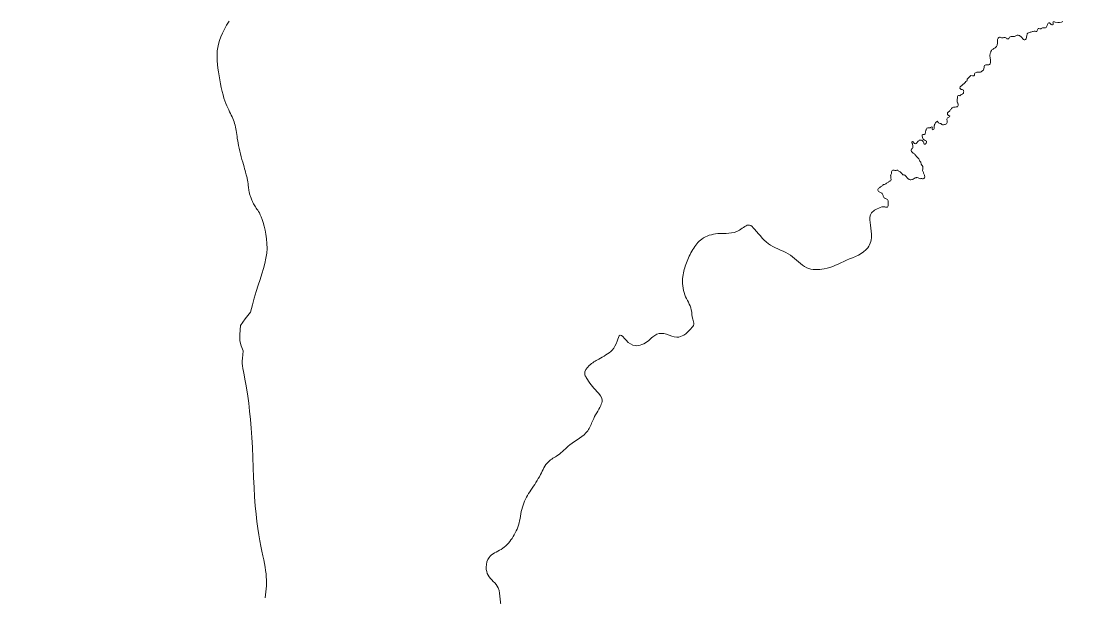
# Model space of a CAD drawing. Extents: x -1643653 to 4543381, y 1624270 to 13878484.
# Drawn here: x 604888 to 606613, y 8910238 to 8911165 of the extents above; entities that cross this region are included whole.
import ezdxf

# ---------------------------------------------------------------- set-up
doc = ezdxf.new("R2010")
doc.units = 0
doc.header["$LTSCALE"] = 160
doc.layers.add('6', color=7, linetype='Continuous', lineweight=13)
doc.layers.add('60', color=7, linetype='Continuous', lineweight=13)

msp = doc.modelspace()

# ---------------------------------------------------------------- linework, layer by layer
at = {"layer": '6'}
for points in [[(605253.1, 8910905.3), (605252.9, 8910906.7), (605252.6, 8910908.2), (605252.3, 8910909.6), (605252, 8910911.1), (605251.7, 8910912.7), (605251.3, 8910914.2), (605251, 8910915.9), (605250.5, 8910917.7), (605250, 8910919.6), (605249.4, 8910921.8), (605248.7, 8910924.3), (605247.9, 8910927.2), (605247, 8910930.4), (605245.9, 8910934.1), (605244.8, 8910938.1), (605243.6, 8910942.3), (605242.4, 8910946.8), (605241.2, 8910951.3), (605240.1, 8910955.9), (605239, 8910960.3), (605238.1, 8910964.6), (605237.3, 8910968.7), (605236.7, 8910972.4), (605236.1, 8910976), (605235.6, 8910979.4), (605235.2, 8910982.6), (605234.7, 8910985.8), (605234.3, 8910988.8), (605233.7, 8910991.7), (605233.1, 8910994.6), (605232.4, 8910997.4), (605231.6, 8911000.2), (605230.8, 8911003), (605229.8, 8911005.8), (605228.7, 8911008.5), (605227.6, 8911011.2), (605226.3, 8911013.9), (605225, 8911016.6), (605223.6, 8911019.3), (605222.2, 8911022.2), (605220.7, 8911025.3), (605219.1, 8911028.6), (605217.6, 8911032.4), (605216.1, 8911036.5), (605214.6, 8911041.2), (605213.1, 8911046.4), (605211.6, 8911052), (605210.3, 8911058.1), (605209, 8911064.3), (605207.8, 8911070.7), (605206.7, 8911077.2), (605205.7, 8911083.5), (605204.8, 8911089.6), (605204.2, 8911095.5), (605203.7, 8911101.1), (605203.4, 8911106.5), (605203.4, 8911111.9), (605203.8, 8911117.2), (605204.5, 8911122.6), (605205.7, 8911128.1), (605207.3, 8911133.9), (605209.4, 8911139.8), (605212.1, 8911146), (605215.2, 8911152.3), (605218.9, 8911158.7), (605223, 8911165.1)], [(606523.3, 8911148.5), (606522.7, 8911148.7), (606521.7, 8911148.7), (606520.5, 8911148.8), (606519.2, 8911148.8), (606517.7, 8911148.5), (606516.5, 8911148.2), (606515.2, 8911147.9), (606513.8, 8911147.5), (606512.5, 8911147.3), (606510.9, 8911147.1), (606509.9, 8911146.5), (606508.9, 8911146)], [(606546.4, 8911159.8), (606543.8, 8911162.4), (606542.8, 8911162.4), (606541.9, 8911161.8), (606541.2, 8911160.9), (606540.7, 8911159.7), (606540.1, 8911158.3), (606539.5, 8911157.1), (606538.9, 8911156.1), (606538.3, 8911155.1), (606537.3, 8911154.6), (606536.2, 8911154.3), (606535.1, 8911154.3), (606533.9, 8911154.5), (606532.7, 8911154.2), (606531.5, 8911153.9), (606530.6, 8911153.4), (606529.6, 8911152.9), (606528.4, 8911153), (606526.9, 8911153.1), (606525.7, 8911153.1), (606524.9, 8911152.1), (606524.6, 8911151.1), (606524.2, 8911150), (606523.3, 8911148.5)], [(606565.2, 8911164.3), (606562.9, 8911163.6), (606560, 8911163.1), (606557, 8911163.1), (606553.2, 8911163.7), (606551.7, 8911163.8), (606550.6, 8911164.1), (606549.5, 8911164.1), (606549.3, 8911163), (606549.5, 8911161.9), (606549.8, 8911160.5), (606549.8, 8911159.5), (606548.8, 8911159), (606547.4, 8911159.4), (606546.4, 8911159.8)], [(606478.6, 8911137.2), (606477.8, 8911136.5), (606476.1, 8911136.5), (606475.1, 8911136.8), (606474.5, 8911137.8), (606473.7, 8911138.5), (606472.7, 8911138.6), (606471.6, 8911138.6), (606470.5, 8911138.6), (606469.2, 8911138.5), (606468, 8911138.5), (606466.6, 8911138.5), (606465.3, 8911138.7), (606464.4, 8911139.4), (606463.2, 8911139.2), (606462.2, 8911138.7), (606461.1, 8911137.9), (606460.5, 8911136.9), (606460.3, 8911135.8), (606460.2, 8911134.3), (606460.2, 8911133.3), (606460.2, 8911132.3), (606460.2, 8911130.9), (606460, 8911129.1), (606459.7, 8911127.6), (606459.3, 8911126.6), (606458.8, 8911125.3), (606458.3, 8911124.3), (606457.3, 8911123.3), (606456.2, 8911122.4), (606455, 8911121.5), (606454.1, 8911120.8), (606453, 8911120), (606452.1, 8911119.6), (606451.2, 8911118.8), (606450.6, 8911117.9), (606449.6, 8911116.1), (606449.4, 8911115.1), (606448.8, 8911114), (606448.5, 8911112.9), (606448.2, 8911111.8), (606448, 8911110.6), (606448, 8911109.3), (606448, 8911108.2), (606448.1, 8911107.1), (606448.3, 8911106.1), (606448.3, 8911105), (606448.6, 8911103.6), (606448.8, 8911102.4), (606448.9, 8911101.3), (606449, 8911100.2), (606448.8, 8911098.2), (606448.5, 8911097.1), (606448.1, 8911096.2), (606447.3, 8911095.5), (606446.3, 8911095), (606445, 8911094.6), (606443.6, 8911094.6), (606442.6, 8911094.8), (606441.5, 8911094.7), (606440.2, 8911094.2), (606439.2, 8911093.5), (606438.7, 8911092), (606438.8, 8911090.9), (606437.7, 8911086.4)], [(606508.9, 8911146), (606508.1, 8911144.9), (606507.6, 8911143.8), (606507.5, 8911142.6), (606507.3, 8911141.4), (606507, 8911140), (606506.6, 8911138.6), (606506.5, 8911137.4), (606506.1, 8911136.5), (606505.4, 8911135.7), (606504.3, 8911135.2), (606503.2, 8911135.2), (606502.1, 8911135.5), (606501.2, 8911136.2), (606500.5, 8911137.1), (606499.8, 8911138), (606499.2, 8911138.8), (606498.4, 8911139.7), (606497.5, 8911140.6), (606496.6, 8911141.2), (606495.4, 8911141.8), (606494.2, 8911142), (606493.2, 8911142.4), (606492, 8911142.4), (606490.8, 8911142.2), (606489.6, 8911141.5), (606488.7, 8911140.8), (606487.7, 8911140.3), (606486.6, 8911140.3), (606485.3, 8911140.4), (606484.1, 8911140.4), (606482.9, 8911140.6), (606481.9, 8911140.4), (606480.5, 8911139.9), (606479.6, 8911139.4), (606479.1, 8911138.4), (606478.6, 8911137.2)], [(606437.7, 8911086.4), (606436.7, 8911085.7), (606435.7, 8911085.1), (606434.8, 8911084.3), (606433.9, 8911083.7), (606432.6, 8911083.1), (606431.2, 8911083), (606429.6, 8911082.8), (606428.4, 8911082.8), (606427, 8911082.7), (606425.5, 8911082.4), (606424.5, 8911082.1), (606423.5, 8911081.4), (606423.2, 8911080.4), (606423.1, 8911079.4), (606422.8, 8911078.2), (606422.1, 8911077.2), (606419.9, 8911077.3), (606417.2, 8911077.7), (606411.5, 8911071.7), (606411.2, 8911070.5), (606411.4, 8911069.6), (606410.7, 8911068.7), (606409.7, 8911068.2), (606408.6, 8911067.8), (606408.5, 8911066.7), (606406.7, 8911065.4)], [(606406.7, 8911065.4), (606400.1, 8911059.2), (606399.5, 8911057.2), (606401.8, 8911055), (606403.3, 8911054.8), (606404.4, 8911054.7), (606405.1, 8911053.8), (606405.4, 8911052.8), (606405.7, 8911051.6), (606405.6, 8911050.5), (606405.4, 8911049.3), (606404.8, 8911048.4), (606404, 8911047.8), (606403.2, 8911047.2), (606402, 8911046.9), (606400.9, 8911046.2), (606400.1, 8911045.6), (606399.2, 8911044.9), (606398.2, 8911045.1), (606397.2, 8911045.3), (606396.2, 8911044.6), (606395.7, 8911043.7), (606395.6, 8911042.5), (606395.5, 8911041.2), (606395.2, 8911039.7), (606395, 8911038.4), (606395, 8911036.9), (606394.9, 8911035.7), (606394.9, 8911034.7), (606395.6, 8911033.7), (606396.1, 8911032.9), (606396.5, 8911031.8), (606396.5, 8911030.7), (606396.5, 8911029.3), (606396.2, 8911028.2), (606395.5, 8911027.3), (606394.5, 8911027.1), (606393.4, 8911026.9), (606391.9, 8911026.7), (606390.8, 8911026.6), (606389.3, 8911026.3), (606388.2, 8911026), (606387.2, 8911025.3), (606386, 8911024.6), (606385.3, 8911023.6), (606384.6, 8911022.6), (606384, 8911021.7), (606383.1, 8911020.5), (606382.2, 8911019.8), (606381.2, 8911019.2), (606380.4, 8911018.4), (606379.8, 8911017.3), (606379.6, 8911015.9), (606379.7, 8911014.8), (606380.4, 8911013.5), (606381.4, 8911012.9), (606382.6, 8911012.8), (606383.2, 8911011.9), (606382.6, 8911011.1), (606381.8, 8911010.5), (606380.7, 8911010.1), (606379.8, 8911009.4), (606379, 8911008.5), (606378.7, 8911007.3), (606378.6, 8911006.1)], [(606362.9, 8911004), (606362.1, 8911003.6), (606361.2, 8911002.6), (606360, 8911001.3), (606359.6, 8911000.4), (606359.2, 8910999.4), (606358.7, 8910998.4), (606358.5, 8910997.2), (606358.3, 8910997.1), (606358.2, 8910994.1), (606358.2, 8910993.1), (606358.2, 8910992.1), (606357.6, 8910990.9), (606356.7, 8910990.4), (606355.6, 8910990.1), (606355, 8910991), (606354.8, 8910992), (606355.1, 8910993.1), (606355.2, 8910994.1), (606354.4, 8910994.9), (606353.3, 8910994.4), (606352.4, 8910993.8), (606351.6, 8910993.3)], [(606378.6, 8911006.1), (606378.8, 8911005.1), (606378.9, 8911004), (606378.9, 8911002.7), (606378.9, 8911001.7), (606378.6, 8911000.7), (606377.8, 8910999.9), (606376.9, 8910999.2), (606375.8, 8910998.8), (606374.6, 8910998.6), (606373.3, 8910998.2), (606371.7, 8910998.3), (606370.7, 8910998.6), (606369.8, 8910999.2), (606368.9, 8911000.1), (606367.9, 8911000.5), (606366.2, 8911000.7), (606365.2, 8911001.4), (606364.5, 8911002.1), (606363.9, 8911003), (606362.8, 8911004)], [(606344.2, 8910987.3), (606343.6, 8910982.9), (606342.5, 8910982.4), (606341.4, 8910982.5), (606341.1, 8910982.7), (606339.8, 8910982.6), (606338.8, 8910982.2), (606338.6, 8910981), (606338.6, 8910979.6)], [(606338.6, 8910979.6), (606339.9, 8910976.1), (606340.4, 8910975.1), (606341.2, 8910974.3), (606342.1, 8910973.8), (606343.8, 8910973.1), (606344.7, 8910972.6), (606345.6, 8910972), (606345.7, 8910970.9), (606345.7, 8910969.8), (606345.4, 8910968.8), (606344.9, 8910967.8)], [(606346.5, 8910992.8), (606346.4, 8910992.2), (606346, 8910991.2), (606345.3, 8910990.2), (606344.8, 8910989.3), (606344.8, 8910988.2), (606344.2, 8910987.3)], [(606351.6, 8910993.3), (606350.5, 8910993.2), (606349.3, 8910993.2), (606348.1, 8910993.2), (606346.5, 8910992.8)], [(606344.9, 8910967.8), (606344.4, 8910966.9), (606343, 8910966.8), (606342, 8910967.2), (606341.6, 8910968.1), (606341.4, 8910969.1), (606340.8, 8910970.2), (606340.4, 8910971.3), (606339.4, 8910972.5), (606338.6, 8910973.1), (606337.6, 8910973.5), (606336.6, 8910973.6), (606335.3, 8910973.4), (606334.2, 8910973.2), (606333.4, 8910972.5), (606332.3, 8910971.8), (606331.4, 8910970.7), (606330.7, 8910969.7), (606329.9, 8910968.8), (606329.2, 8910968), (606328.2, 8910967.7), (606327.2, 8910967.8), (606326.2, 8910968.2), (606325.5, 8910969.1), (606324.8, 8910970), (606324.2, 8910970.8), (606323.2, 8910971.3), (606322.2, 8910970.4), (606322.4, 8910969.3), (606322.7, 8910968.3), (606323.1, 8910967.3), (606323.2, 8910966.2), (606323.5, 8910964.8), (606323.6, 8910963.8), (606323.6, 8910962.5), (606323.5, 8910961.2), (606323.2, 8910960.2), (606322.3, 8910959.5), (606321.4, 8910958.8), (606320.9, 8910957.9), (606321, 8910956.3), (606321.5, 8910955.1), (606322.3, 8910954.4), (606323.3, 8910953.5), (606324.3, 8910952.7), (606325.3, 8910952.1), (606326.3, 8910951.4), (606327, 8910950.5), (606327.8, 8910949.5), (606328.5, 8910948.6), (606329.2, 8910947.6), (606330.1, 8910946.8), (606330.8, 8910945.8), (606331.7, 8910944.9), (606332.6, 8910944.2), (606333.6, 8910943.2), (606334.1, 8910942.3), (606334.5, 8910941.2), (606335.1, 8910939.8), (606335.8, 8910938.8), (606336.4, 8910937.9), (606336.7, 8910936.9), (606337, 8910935.9), (606337.3, 8910934.8), (606340, 8910930.9)], [(606307.7, 8910917.6), (606306, 8910919.6), (606304.8, 8910920.7), (606304.1, 8910921.6), (606303.2, 8910922.2), (606302.2, 8910922.8), (606301, 8910923.4), (606300.2, 8910924.1), (606299.4, 8910925), (606298.1, 8910925), (606297.1, 8910924.8), (606296.1, 8910924.5), (606294.9, 8910924.5), (606293.9, 8910924.9), (606292.8, 8910925.1), (606291.4, 8910925.2), (606290.3, 8910924.8), (606289.5, 8910922.6), (606289.3, 8910921), (606289.2, 8910919.9), (606288.7, 8910918.8), (606288.2, 8910917.7), (606287.9, 8910916.7), (606288.1, 8910915.7), (606288.2, 8910914.5), (606288.5, 8910912.9), (606288.6, 8910911.8), (606288.7, 8910910.6), (606288.7, 8910909.6), (606288.2, 8910908.7), (606287.4, 8910908.1), (606286.5, 8910907.5), (606285.5, 8910907), (606284.6, 8910906.1), (606283.8, 8910905.4), (606282.6, 8910904.7), (606281.3, 8910904), (606280.3, 8910903.3), (606279, 8910902.7), (606278, 8910902.2), (606276.8, 8910901.8), (606275.5, 8910900.9), (606274.6, 8910900.2), (606273.8, 8910899.5), (606272.9, 8910898.8), (606271.5, 8910898), (606270.5, 8910897.3), (606269.6, 8910896.6), (606268.9, 8910895.6), (606268, 8910894.8), (606267.5, 8910893.9), (606267.5, 8910892.9), (606267.8, 8910891.9), (606268.6, 8910890.9), (606269.6, 8910890.3), (606270.6, 8910889.9), (606271.7, 8910889.3), (606272.8, 8910888.7), (606273.7, 8910888.1), (606274.4, 8910887.3), (606274.9, 8910886.4), (606275.2, 8910885.4), (606275.8, 8910884.5), (606276.1, 8910883.4), (606276.6, 8910882.3)], [(606340, 8910930.9), (606340, 8910929.5), (606339.8, 8910928.3), (606339.8, 8910927.2), (606339.5, 8910924.4), (606339.8, 8910923.4), (606340.4, 8910922.3), (606340.9, 8910921.3), (606341.2, 8910920), (606341.6, 8910919), (606342.1, 8910917.9), (606342.4, 8910916.9), (606342.8, 8910915.9), (606343, 8910914.7), (606343, 8910913.7), (606342.7, 8910912.5), (606341.6, 8910911.6), (606340.4, 8910911.3), (606339.3, 8910911.3), (606338.2, 8910911.6), (606336.7, 8910911.4), (606335.5, 8910911.3), (606334.4, 8910911.8), (606333.5, 8910912.3), (606332.4, 8910912.9), (606330.9, 8910913.5), (606329.8, 8910913.3), (606328.9, 8910913), (606327.7, 8910912.6), (606326.7, 8910912.3), (606325.8, 8910911.7), (606324.5, 8910910.6), (606323.4, 8910909.9), (606321.9, 8910909.8), (606320.7, 8910909.6), (606319.5, 8910909.5), (606318.1, 8910909.9), (606317.1, 8910910.4), (606316.1, 8910911.3), (606315.1, 8910912.3), (606314.1, 8910913.3), (606313.5, 8910914.2), (606312.7, 8910915.3), (606311.9, 8910916.2), (606311, 8910917), (606309.9, 8910917.3), (606307.7, 8910917.6)], [(605277.8, 8910840.6), (605276.1, 8910845.6), (605274.5, 8910849.8), (605273, 8910853.3), (605271.6, 8910856.2), (605270.2, 8910858.6), (605268.9, 8910860.6), (605267.7, 8910862.4), (605266.5, 8910864.1), (605265.4, 8910865.8), (605264.3, 8910867.5), (605263.2, 8910869.2), (605262.3, 8910871.1), (605261.3, 8910872.9), (605260.5, 8910874.7), (605259.7, 8910876.5), (605258.9, 8910878.2), (605258.2, 8910879.9), (605257.6, 8910881.4), (605257.1, 8910882.9), (605256.6, 8910884.3), (605256.2, 8910885.6), (605255.8, 8910886.9), (605255.5, 8910888.2), (605255.2, 8910889.4), (605255, 8910890.7), (605254.8, 8910891.9), (605254.6, 8910893.2), (605254.4, 8910894.5), (605254.3, 8910895.8), (605254.1, 8910897.1), (605254, 8910898.4), (605253.8, 8910899.8), (605253.7, 8910901.1), (605253.5, 8910902.5), (605253.3, 8910903.9), (605253.1, 8910905.3)], [(605277.8, 8910840.6), (605276.1, 8910845.6), (605274.5, 8910849.8), (605273, 8910853.3), (605271.6, 8910856.2), (605270.2, 8910858.6), (605268.9, 8910860.6), (605267.7, 8910862.4), (605266.5, 8910864.1), (605265.4, 8910865.8), (605264.3, 8910867.5), (605263.2, 8910869.2), (605262.3, 8910871.1), (605261.3, 8910872.9), (605260.5, 8910874.7), (605259.7, 8910876.5), (605258.9, 8910878.2), (605258.2, 8910879.9), (605257.6, 8910881.4), (605257.1, 8910882.9), (605256.6, 8910884.3), (605256.2, 8910885.6), (605255.8, 8910886.9), (605255.5, 8910888.2), (605255.2, 8910889.4), (605255, 8910890.7), (605254.8, 8910891.9), (605254.6, 8910893.2), (605254.4, 8910894.5), (605254.3, 8910895.8), (605254.1, 8910897.1), (605254, 8910898.4), (605253.8, 8910899.8), (605253.7, 8910901.1), (605253.5, 8910902.5), (605253.3, 8910903.9), (605253.1, 8910905.3)], [(606276.6, 8910882.3), (606277.2, 8910881.1), (606278, 8910880.4), (606278.9, 8910879.7), (606279.9, 8910879.3), (606280.8, 8910878.8), (606281.9, 8910878.2), (606282.8, 8910877.7), (606283.5, 8910876.7), (606283.8, 8910875.7), (606283.8, 8910874.7), (606283.8, 8910873.7), (606283.8, 8910872.4), (606283.9, 8910870.9), (606283.9, 8910869.6), (606283.9, 8910868.5), (606283.8, 8910867.5), (606283.6, 8910866.3), (606282.8, 8910865.6), (606281.8, 8910865.5), (606280.7, 8910865.6), (606279.7, 8910865.6), (606278.7, 8910865.9), (606277.6, 8910865.9), (606273.8, 8910865.9)], [(605283, 8910255.7), (605283.1, 8910260.6), (605283, 8910265.4), (605282.8, 8910270.2), (605282.3, 8910275.1), (605281.7, 8910280.2), (605280.8, 8910285.6), (605279.8, 8910291.3), (605278.6, 8910297.4), (605277.3, 8910304.1), (605275.8, 8910311.3), (605274.2, 8910319.3), (605272.5, 8910327.9), (605270.9, 8910337.4), (605269.2, 8910347.7), (605267.7, 8910359), (605266.3, 8910371.2), (605265, 8910384.5), (605264, 8910398.8), (605263.2, 8910414), (605262.4, 8910429.8), (605261.8, 8910446), (605261.1, 8910462.3), (605260.4, 8910478.4), (605259.5, 8910494.2), (605258.5, 8910509.4), (605257.3, 8910523.7), (605255.9, 8910537.1), (605254.4, 8910549.5), (605252.8, 8910560.9), (605251.2, 8910571.3), (605249.7, 8910580.5), (605248.2, 8910588.5), (605246.9, 8910595.3), (605245.8, 8910600.9), (605245, 8910605.6), (605244.4, 8910609.7), (605244, 8910613.6), (605244, 8910617.6), (605244.2, 8910622.2), (605244.8, 8910627.6), (605245.7, 8910634.2), (605242.3, 8910642.1), (605240.2, 8910650.3), (605240.2, 8910660.3), (605241.4, 8910675), (605248.8, 8910685.7), (605257.5, 8910696.3), (605260.3, 8910707.9), (605263.3, 8910719.1), (605266.4, 8910729.7), (605269.6, 8910739.6), (605272.7, 8910749), (605275.6, 8910758), (605278.2, 8910766.6), (605280.5, 8910775), (605282.2, 8910783.1), (605283.4, 8910791.2), (605283.9, 8910799.1), (605283.8, 8910806.9), (605283.2, 8910814.5), (605282.2, 8910821.8), (605280.9, 8910828.6), (605279.4, 8910834.9), (605277.8, 8910840.6)], [(605283, 8910255.7), (605283.1, 8910260.6), (605283, 8910265.4), (605282.8, 8910270.2), (605282.3, 8910275.1), (605281.7, 8910280.2), (605280.8, 8910285.6), (605279.8, 8910291.3), (605278.6, 8910297.4), (605277.3, 8910304.1), (605275.8, 8910311.3), (605274.2, 8910319.3), (605272.5, 8910327.9), (605270.9, 8910337.4), (605269.2, 8910347.7), (605267.7, 8910359), (605266.3, 8910371.2), (605265, 8910384.5), (605264, 8910398.8), (605263.2, 8910414), (605262.4, 8910429.8), (605261.8, 8910446), (605261.1, 8910462.3), (605260.4, 8910478.4), (605259.5, 8910494.2), (605258.5, 8910509.4), (605257.3, 8910523.7), (605255.9, 8910537.1), (605254.4, 8910549.5), (605252.8, 8910560.9), (605251.2, 8910571.3), (605249.7, 8910580.5), (605248.2, 8910588.5), (605246.9, 8910595.3), (605245.8, 8910600.9), (605245, 8910605.6), (605244.4, 8910609.7), (605244, 8910613.6), (605244, 8910617.6), (605244.2, 8910622.2), (605244.8, 8910627.6), (605245.7, 8910634.2), (605242.3, 8910642.1), (605240.2, 8910650.3), (605240.2, 8910660.3), (605241.4, 8910675), (605248.8, 8910685.7), (605257.5, 8910696.3), (605260.3, 8910707.9), (605263.3, 8910719.1), (605266.4, 8910729.7), (605269.6, 8910739.6), (605272.7, 8910749), (605275.6, 8910758), (605278.2, 8910766.6), (605280.5, 8910775), (605282.2, 8910783.1), (605283.4, 8910791.2), (605283.9, 8910799.1), (605283.8, 8910806.9), (605283.2, 8910814.5), (605282.2, 8910821.8), (605280.9, 8910828.6), (605279.4, 8910834.9), (605277.8, 8910840.6)], [(605281.1, 8910236.1), (605281.7, 8910240.9), (605282.2, 8910245.8), (605282.6, 8910250.7), (605283, 8910255.7)]]:
    msp.add_lwpolyline(points, dxfattribs=at)
for points in [[(606273.8, 8910865.9), (606257.2, 8910856.2), (606257.2, 8910822.1), (606251.2, 8910800.1), (606217.1, 8910780), (606181, 8910766), (606153, 8910768), (606126.9, 8910788), (606094.8, 8910804.1), (606068.8, 8910830.2), (606061, 8910836.6), (606044.9, 8910828.5), (606009.6, 8910822.9), (605984, 8910814.1), (605969.5, 8910797.3), (605959.1, 8910775.6), (605953.5, 8910753.9), (605956.7, 8910724.2), (605967.1, 8910700.2), (605969.5, 8910684.9), (605971.1, 8910676.9), (605966.3, 8910669.7), (605955.1, 8910659.3), (605943.9, 8910656.1), (605927, 8910660.9), (605911.8, 8910660.9), (605898.2, 8910650.4), (605876.5, 8910642.4), (605862.1, 8910651.2), (605852.5, 8910659.3), (605847.7, 8910649.6), (605839.6, 8910635.2), (605818, 8910620.8), (605802.8, 8910610.3), (605795.5, 8910596.7), (605797.9, 8910591.1), (605814.8, 8910568.6)], [(605814.8, 8910568.6), (605823.6, 8910554.2), (605821.2, 8910546.1), (605808.4, 8910522.1), (605800.3, 8910505.2), (605771.5, 8910482.8), (605752.2, 8910465.9), (605737, 8910455.5), (605724.2, 8910434.6), (605708.9, 8910409.8), (605696.1, 8910385.7), (605689.7, 8910356.8), (605678.5, 8910331.9), (605660.8, 8910314.3), (605641.6, 8910301.4), (605636.8, 8910285.4), (605640, 8910272.6), (605656, 8910252.5), (605659.2, 8910234.1), (605665.6, 8910197.2), (605668.8, 8910140.2), (605678.5, 8910126.6), (605695.3, 8910104.9), (605699.3, 8910092.9), (605704.1, 8910064), (605702.5, 8910035.1), (605695.3, 8910001.4), (605680.9, 8909944.4), (605676.1, 8909910.7), (605670.4, 8909860.4), (605671.2, 8909848.4), (605668, 8909828.3), (605660, 8909809.1), (605648.8, 8909785.8), (605640, 8909766.6), (605640, 8909746.5), (605642.4, 8909728.1), (605631.2, 8909717.6), (605615.1, 8909711.2), (605599.1, 8909701.6), (605590.3, 8909691.2), (605587.8, 8909678.3), (605583.8, 8909644.6), (605577.4, 8909620.6), (605571.8, 8909592.5), (605567, 8909557.2), (605559.8, 8909525.1), (605551.8, 8909509.8), (605545.3, 8909494.6), (605540.5, 8909473.8), (605538.9, 8909449.7), (605533.3, 8909438.4), (605520.5, 8909428), (605509.3, 8909420), (605497.2, 8909413.6)]]:
    msp.add_spline(points, degree=3, dxfattribs=at)
at = {"layer": '60', "lineweight": 25}
msp.add_spline([(814781, 9009175.5), (814787.2, 9009173.4), (814796.9, 9009173.4), (814799.4, 9009172.4), (814805.1, 9009174.5), (814805.6, 9009176.5), (814811.7, 9009179.5), (814811.7, 9009179.5), (814801.5, 9009181), (814790.7, 9009181.5), (814784.1, 9009183.1), (814777.4, 9009185.1), (814778.4, 9009175.5)], degree=3, dxfattribs=at)

doc.saveas('drawing.dxf')
